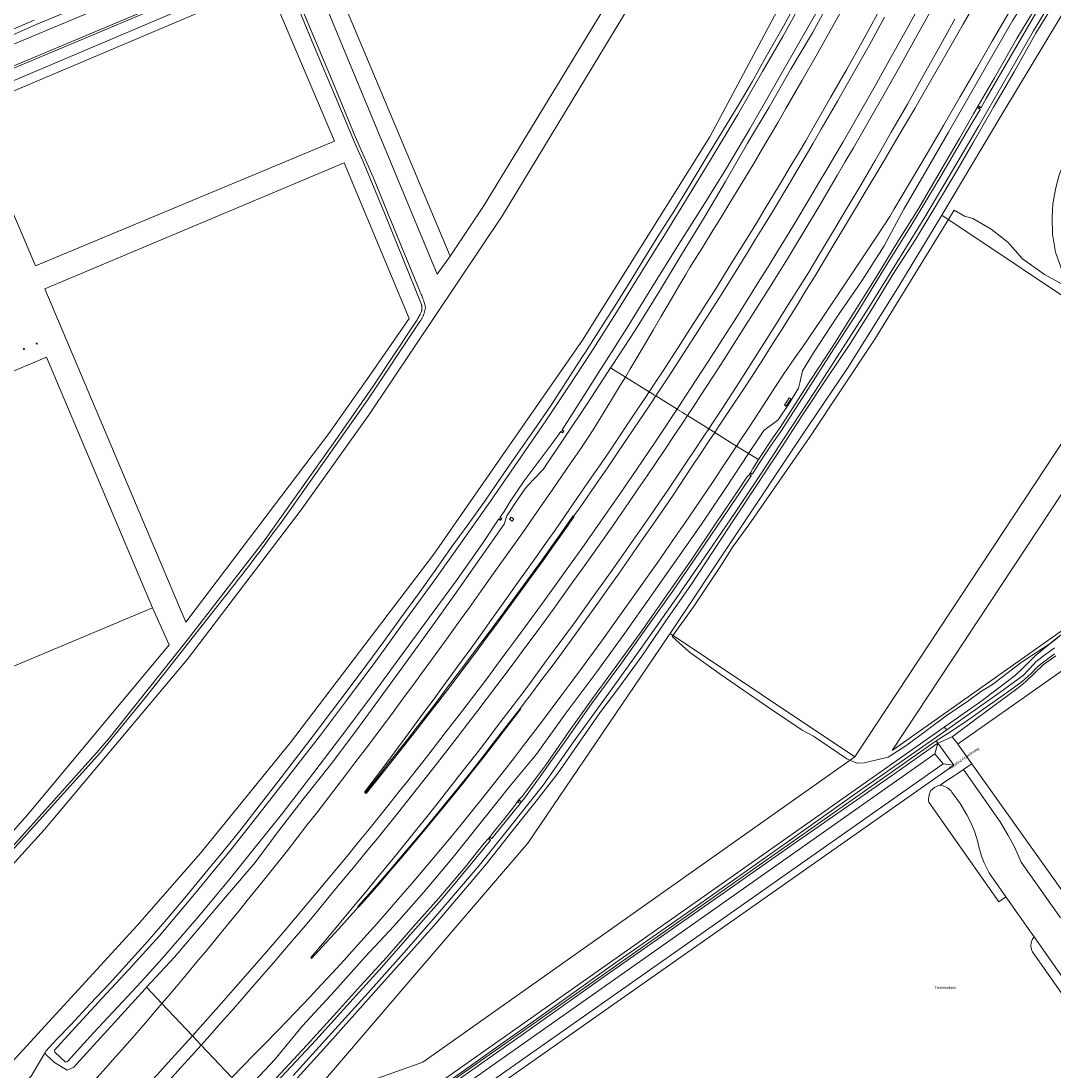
# Model space of a CAD drawing. Header units: metres. Extents: x 138165 to 154469, y 480134 to 494189.
# Tile 859 of 1056: x 147632 to 148110, y 486399 to 486886. Entities that reach past the tile are written whole.
import ezdxf

# ---------------------------------------------------------------- set-up
doc = ezdxf.new("R2010")
doc.units = ezdxf.units.M
doc.header["$LTSCALE"] = 0.001
doc.header["$MEASUREMENT"] = 0
for name, color, linetype, lineweight in [('TOP-L-terrein schutting raster hek leuning', 7, 'Continuous', 0), ('TOP-L-topo objecten punt', 7, 'Continuous', 0), ('TOP-L-topo objecten vlak', 7, 'Continuous', 0), ('TOP-T-topo huisnummering naamgeving', 7, 'Continuous', 0)]:
    doc.layers.add(name, color=color, linetype=linetype, lineweight=lineweight)
doc.styles.add('Style-INTL_ISO', font='INTL_ISO.shx')

# ---------------------------------------------------------------- blocks, each defined once
blk = doc.blocks.new('24')
at = {"layer": 'TOP-L-topo objecten punt', "color": 7, "linetype": 'Continuous', "lineweight": 0}
for radius in [0.025, 0.0182, 0.0115, 0.005]:
    blk.add_circle((0, 0), radius, dxfattribs=at)

msp = doc.modelspace()

# ---------------------------------------------------------------- linework, layer by layer
at = {"layer": 'TOP-L-terrein schutting raster hek leuning', "flags": 128}
for points in [[(148114.03, 486763.71), (148105.86, 486768.26), (148095.67, 486775.46), (148088.82, 486783.19), (148081.2, 486789.18), (148072.61, 486794.22), (148068.84, 486795.28), (148064.06, 486798.11), (148027.26, 486738.28), (147997.06, 486692.68), (147968.88, 486652.22), (147961.34, 486641.82), (147956.28, 486633.75), (147943.32, 486614.26), (147933.41, 486600.52), (147941.35, 486593.21), (147956.03, 486582.76), (147978.5, 486567.29), (147993.54, 486557.11)], [(147993.54, 486557.11), (147998.82, 486554.34), (148014.23, 486543.82), (148018.89, 486541.83), (148022.3, 486541.87), (148033.41, 486544.5), (148042.08, 486550.12), (148060.38, 486563.77), (148070.83, 486570.83), (148076.21, 486574.86), (148081.74, 486578.19), (148094.99, 486588.44), (148109.43, 486597.9), (148113.76, 486601.41), (148118.97, 486604.89), (148148.59, 486625.95), (148158.42, 486632.15), (148170.08, 486640.23), (148183.72, 486650.08), (148192.82, 486656.73), (148201.86, 486663.84), (148214.86, 486673.26), (148229.05, 486682.79), (148233.15, 486686.54)]]:
    msp.add_lwpolyline(points, dxfattribs=at)
at = {"layer": 'TOP-L-topo objecten vlak', "flags": 128}
for points in [[(148073.52, 487051.03), (148071.4, 487038.98), (148069.04, 487028.77), (148066.01, 487017.55), (148060.36, 487000.88), (148053.89, 486987.1), (148047.33, 486973.42), (148041, 486961.11), (148035.06, 486949.47), (148034.4, 486948.18), (148026.17, 486932.06), (148017.15, 486914.22), (148007.49, 486897.03), (147998.32, 486880.21), (147988.33, 486863.4), (147978.27, 486845.71), (147968.32, 486829.02), (147958.16, 486811.4), (147948.37, 486794.8), (147938.01, 486777.99), (147927.47, 486760.51), (147916.39, 486742.52), (147905.6, 486726.12), (147904.85, 486724.97)], [(147708.8, 486590.01), (147761.56, 486659.14), (147792.67, 486702.87), (147854.78, 486795.53), (147912.74, 486891.16), (147965.46, 486995.92), (148046.14, 487029.86), (148039.91, 487012.31), (148035.67, 487000), (148035.49, 486999.52), (148025.1, 486975.43), (148000, 486924.11), (147950.85, 486832.09), (147891.87, 486737.82), (147823, 486638.61), (147756.64, 486551.28), (147714.83, 486500), (147685.57, 486466.56), (147610.34, 486384.72)], [(147772.74, 486914.44), (147953.77, 486990.26), (147903.92, 486894.86), (147846.35, 486800.33), (147830.47, 486776.68)], [(147968.79, 486685.26), (147975.88, 486695.93), (147982.47, 486700.93), (147987.21, 486707.96), (147991.93, 486715.55), (147992.48, 486718), (147993.7, 486723.59), (147998.8, 486731.99), (148009.67, 486748.51), (148021.29, 486765.25), (148031.59, 486781.53), (148040.76, 486798.51), (148051.04, 486816.27), (148061.36, 486834.13), (148070.29, 486849.85), (148080.21, 486867.15), (148091.28, 486886.09), (148103.63, 486905.19), (148105.52, 486908.19), (148113.84, 486921.45), (148125.64, 486938.88), (148135.95, 486955.12), (148147.52, 486972.14), (148158.25, 486986.95)], [(147882.38, 486696.25), (147888.11, 486705.24), (147900.25, 486724.21), (147901.9, 486726.82), (147912.39, 486743.32), (147924.02, 486762.15), (147936.5, 486782.34), (147948.54, 486801.32), (147958.15, 486816.76), (147969.37, 486835.77), (147980.89, 486855.97), (147990.27, 486872.24), (147999.25, 486888.15), (148010.58, 486908.78), (148021.44, 486929.06), (148031.89, 486949.16), (148032.72, 486950.84), (148033.35, 486952.09), (148036.3, 486957.12)], [(147743.54, 486913.43), (147740.27, 486921.93), (147599.38, 486862.91), (147603.23, 486854.4), (147743.54, 486913.43)], [(147830.47, 486776.68), (147824.48, 486768.43), (147765.35, 486911.13), (147772.74, 486914.44)], [(147830.47, 486776.68), (147772.74, 486914.44)], [(147588.2, 486841.19), (147747.21, 486908.59), (147748.85, 486910), (147747.67, 486913.35), (147745.61, 486913.27), (147585.96, 486846.03)], [(147605.75, 486869.44), (147638.69, 486884.04), (147689.96, 486905.44)], [(148058.36, 486795.79), (148086.5, 486843.17), (148125.44, 486907.8), (148147.18, 486871.16), (148166.57, 486853.48), (148160.3, 486852.83), (148151.54, 486850.92), (148143.33, 486847.94), (148136.5, 486844.04), (148130.28, 486839.73), (148123.54, 486832.88), (148120.16, 486828.61), (148114.48, 486819), (148112.54, 486814.02), (148110.99, 486807.56), (148109.75, 486801.04), (148109.37, 486794.73), (148109.61, 486786.94), (148110.96, 486778.64), (148114.19, 486769.46), (148117.73, 486762.48), (148123.31, 486754.92), (148127.98, 486749.97), (148132.22, 486746.35)], [(147776.98, 486830.03), (147745.88, 486903.18), (147607.51, 486844.6), (147638.45, 486772.17), (147776.98, 486830.03)], [(147627.52, 486501.16), (147668.62, 486546.76), (147690.44, 486573.62), (147725.82, 486618.48), (147727.46, 486620.56), (147729.1, 486622.64), (147730.73, 486624.73), (147732.35, 486626.82), (147733.97, 486628.92), (147735.58, 486631.02), (147737.19, 486633.12), (147738.79, 486635.23), (147740.39, 486637.34), (147741.98, 486639.46), (147743.56, 486641.59), (147745.14, 486643.71), (147746.71, 486645.84), (147748.28, 486647.98), (147749.84, 486650.12), (147751.4, 486652.26), (147752.95, 486654.41), (147754.49, 486656.56), (147756.03, 486658.72), (147792.53, 486710.38), (147816.41, 486746.38), (147816.6, 486746.62), (147816.78, 486746.87), (147816.95, 486747.12), (147817.12, 486747.38), (147817.29, 486747.64), (147817.45, 486747.91), (147817.6, 486748.18), (147817.74, 486748.45), (147817.88, 486748.72), (147818.01, 486749), (147818.13, 486749.28), (147818.24, 486749.57), (147818.35, 486749.86), (147818.45, 486750.15), (147818.55, 486750.44), (147818.64, 486750.74), (147818.72, 486751.03), (147818.79, 486751.33), (147818.86, 486751.64), (147818.92, 486751.94), (147818.96, 486752.24), (147819.01, 486752.55), (147819.05, 486752.85), (147819.07, 486753.16), (147818.93, 486753.7), (147818.78, 486754.23), (147818.63, 486754.76), (147818.46, 486755.3), (147818.3, 486755.83), (147818.12, 486756.35), (147817.94, 486756.88), (147817.75, 486757.4), (147817.55, 486757.92), (147817.35, 486758.44), (147817.14, 486758.95), (147816.93, 486759.47), (147816.71, 486759.98), (147816.48, 486760.48), (147803.35, 486792.47), (147794.82, 486813.33), (147786.52, 486832.22), (147775.83, 486858.14), (147757.27, 486902.36)], [(148076.57, 486845.6), (148078.89, 486849.75), (148091.04, 486870.8), (148102.3, 486890.09), (148110.96, 486903.97)], [(147995.22, 486897.66), (147984.59, 486878.51), (147975.19, 486862.23), (147963.75, 486842.34), (147950.98, 486821), (147941.3, 486805.15), (147930.3, 486787.18), (147919.02, 486769.18), (147907.78, 486750.95), (147896.74, 486733.63), (147895.05, 486731.06), (147885.6, 486716.66), (147874.85, 486700.42), (147861.87, 486681.51), (147849.23, 486663.24), (147835.5, 486643.78), (147823.4, 486626.78), (147810.48, 486608.89), (147796.05, 486589.03), (147783.04, 486571.47), (147770.45, 486554.77), (147755.78, 486535.85), (147741.02, 486516.87), (147728.33, 486500.91), (147712.13, 486481.04), (147695.72, 486461.67), (147681.82, 486446.38), (147669.14, 486432.67), (147655.1, 486417.4), (147647.31, 486408.82), (147647.41, 486407.81), (147652.29, 486403.22), (147653.22, 486403.57), (147665.27, 486416.74), (147681.13, 486433.59), (147687.38, 486440.5), (147697.26, 486451.42), (147713.13, 486469.74), (147728, 486487.53), (147739.1, 486501.5), (147752.96, 486518.72), (147766.92, 486536.78), (147780.65, 486554.85), (147793.81, 486572.38), (147807.24, 486590.74), (147820.43, 486608.75), (147833.8, 486626.83), (147845.54, 486643.63), (147853.05, 486654.93)], [(147757.81, 486397.04), (147774.33, 486415.27), (147792.33, 486435.21), (147810.34, 486455.22), (147825.79, 486473.05), (147843.9, 486494.35), (147860.1, 486514.46), (147873.65, 486531.65), (147888.43, 486552.77), (147904.01, 486574.25), (147919.36, 486595.5), (147935.58, 486618.52), (147949.87, 486639.42), (147962.5, 486657.99), (147974.9, 486676.45), (147977.22, 486680.03), (147984.89, 486691.89), (147999.48, 486713.94), (148012.67, 486734.41), (148024.45, 486752.96), (148037.46, 486773.75), (148050.43, 486794.75), (148064.21, 486817.95), (148075.52, 486837.1), (148087.39, 486857.76), (148100.82, 486881.18), (148111.76, 486899.31)], [(147911.69, 486720.71), (147913.83, 486724.28), (147917.01, 486729.64), (147924.58, 486742.45), (147928.15, 486748.55), (147932.03, 486755.17), (147936.54, 486762.89), (147939.69, 486768.27), (147941.57, 486771.46), (147948.14, 486782), (147952.24, 486788.6), (147955.92, 486794.54), (147960.17, 486801.46), (147963.57, 486807.02), (147971.19, 486819.73), (147975.25, 486826.6), (147978.59, 486832.27), (147982.43, 486838.8), (147986.11, 486845.13), (147993.46, 486857.91), (148000.75, 486870.71), (148008.01, 486883.58), (148015.14, 486896.49)], [(148049.18, 486894.87), (148041.98, 486881.79), (148034.74, 486868.72), (148027.39, 486855.64), (148020.04, 486842.68), (148012.58, 486829.74), (148008.76, 486823.23), (148005, 486816.84), (148001.52, 486810.99), (147997.34, 486803.98), (147989.67, 486791.18), (147985.86, 486784.9), (147981.9, 486778.41), (147978.3, 486772.57), (147974.02, 486765.7), (147966.16, 486753.03), (147962.85, 486747.83), (147958.12, 486740.41), (147954.3, 486734.44), (147950.09, 486727.9), (147941.92, 486715.35), (147937.92, 486709.26), (147935.66, 486705.82)], [(147953.12, 486694.99), (147954.75, 486697.42), (147959.08, 486703.93), (147967.49, 486716.65), (147971.77, 486723.25), (147975.65, 486729.32), (147980.05, 486736.24), (147983.7, 486742.04), (147991.69, 486754.82), (147994.89, 486759.99), (147999.63, 486767.66), (148004.02, 486774.89), (148007.41, 486780.54), (148015.14, 486793.42), (148019.31, 486800.39), (148022.84, 486806.32), (148030.51, 486819.25), (148038.13, 486832.2), (148045.74, 486845.17), (148053.29, 486858.17), (148060.81, 486871.19), (148068.27, 486884.19), (148075.64, 486897.27)], [(148103.59, 486894.92), (148093, 486877.64), (148082.66, 486859.32), (148072.92, 486842.62), (148066.42, 486831.27), (148057.1, 486815.18), (148047.67, 486798.97), (148037.98, 486783.47), (148027.83, 486766.93), (148017.69, 486750.83), (148007.8, 486735.01), (147997.54, 486719.3), (147990.72, 486708.56), (147983.14, 486696.8), (147980.29, 486692.98), (147973.36, 486682.43)], [(147990.64, 486893.67), (147984.16, 486881.94), (147976.89, 486869.27), (147970.39, 486857.58), (147963.95, 486846.54), (147956.65, 486834.72), (147949.05, 486822.01), (147940.64, 486808.07), (147934.1, 486797.47), (147927.15, 486786.58), (147920.19, 486775.35), (147912.94, 486763.45), (147906.44, 486753.1), (147898.86, 486740.99), (147893.17, 486732.23), (147891.88, 486730.24), (147884.58, 486719), (147877.27, 486707.69), (147869.46, 486696.29), (147861.96, 486685.36), (147853.91, 486673.79), (147846.88, 486663.69), (147838.77, 486652.28), (147830.97, 486641.69), (147823.9, 486631.46), (147815.94, 486620.3), (147807.7, 486609.13), (147799.77, 486598.15), (147791.93, 486587.45), (147783.77, 486576.49), (147775.57, 486565.77), (147767.54, 486555.05), (147758.93, 486543.79), (147750.77, 486533.18), (147742.07, 486521.99), (147733.64, 486511.23), (147725.21, 486500.75), (147716.89, 486490.71), (147708.33, 486480.32), (147699.22, 486469.46), (147690.42, 486459.31), (147680.25, 486448.03), (147672.7, 486439.65), (147663.78, 486430.28), (147654.74, 486420.54), (147648.37, 486413.93), (147643.24, 486408.35), (147642.97, 486407.63)], [(147759.58, 486395.74), (147771.95, 486409.43), (147786.41, 486425.51), (147798.71, 486439.36), (147811.4, 486453.42), (147823.99, 486467.61), (147835.15, 486480.79), (147847.22, 486494.91), (147859.2, 486510.22), (147870.34, 486524.14), (147880.61, 486537.35), (147889.35, 486550), (147899.83, 486565.17), (147908.47, 486576.49), (147919.34, 486591.43), (147930.47, 486607.79), (147941.99, 486624.23), (147952.02, 486639.53), (147962.13, 486654.82), (147973.04, 486671.32), (147978.31, 486679.35), (147982.93, 486686.4), (147993.93, 486703.31), (148004.91, 486719.89), (148015.99, 486736.43), (148026.16, 486752.67), (148035.58, 486768.22), (148046.12, 486784.49), (148055.79, 486800.57), (148064.29, 486814.71), (148072.6, 486829.14), (148082.27, 486845.77), (148091.82, 486862.15), (148101.93, 486880.01), (148109.96, 486893.06)], [(147940.45, 486702.85), (147943.37, 486707.27), (147946.68, 486712.28), (147954.86, 486724.84), (147959.21, 486731.6), (147962.94, 486737.44), (147967.43, 486744.52), (147970.94, 486750.09), (147978.91, 486762.8), (147982.98, 486769.36), (147986.77, 486775.55), (147990.51, 486781.68), (147994.51, 486788.34), (148002.18, 486801.18), (148006.73, 486808.83), (148009.83, 486814.06), (148013.45, 486820.22), (148017.4, 486826.99), (148024.85, 486839.95), (148032.29, 486852.95), (148039.65, 486866), (148046.94, 486879.08), (148054.21, 486892.19)], [(148102.3, 486890.09), (148091.04, 486870.8), (148078.89, 486849.75), (148076.57, 486845.6), (148076.52, 486845.52), (148075.75, 486845.97), (148075.34, 486845.28), (148076.12, 486844.83), (148076.07, 486844.74), (148070.05, 486834.64), (148056.72, 486811.88), (148044.09, 486790.89), (148031.3, 486770.37), (148019.07, 486750.53), (148006.86, 486731.61), (147996.24, 486714.91), (147983.96, 486695.98), (147979.24, 486689.13), (147974.36, 486681.8), (147970.57, 486675.8), (147970.5, 486675.7), (147969.77, 486676.2), (147969.32, 486675.54), (147970.03, 486675.05), (147969.96, 486674.95)], [(147637.85, 486886.06), (147584.02, 486863.15), (147579.79, 486861.36)], [(147761.43, 486888.95), (147768, 486872.83), (147777.48, 486850.6), (147786.51, 486828.72), (147790.04, 486820.88), (147800.2, 486796.27), (147817.2, 486754.31), (147817.25, 486754.11), (147817.3, 486753.91), (147817.35, 486753.71), (147817.39, 486753.5), (147817.42, 486753.3), (147817.44, 486753.09), (147817.45, 486752.88), (147817.46, 486752.68), (147817.46, 486752.47), (147817.46, 486752.26), (147817.44, 486752.06), (147817.42, 486751.85), (147817.39, 486751.64), (147817.36, 486751.44), (147817.32, 486751.23), (147817.08, 486750.73), (147816.83, 486750.23), (147816.58, 486749.73), (147816.33, 486749.24), (147816.07, 486748.75), (147815.8, 486748.26), (147815.52, 486747.78), (147815.24, 486747.29), (147814.96, 486746.82), (147814.67, 486746.34), (147814.37, 486745.87), (147814.06, 486745.41), (147794.59, 486716), (147777.23, 486691.1), (147744.77, 486645.46), (147708.63, 486598.79), (147672.51, 486553.37), (147666.75, 486546.61), (147613.42, 486487.31)], [(148028.51, 486888.99), (148021.38, 486876.08), (148014.12, 486863.14), (148006.74, 486850.19), (147999.37, 486837.34), (147995.23, 486830.23), (147991.87, 486824.52), (147987.76, 486817.59), (147984.28, 486811.76), (147976.68, 486799.08), (147972.84, 486792.8), (147968.86, 486786.33), (147964.76, 486779.67), (147961.1, 486773.78), (147953.24, 486761.14), (147949.27, 486754.88), (147945.29, 486748.6), (147941.61, 486742.86), (147937.25, 486736.11), (147929.17, 486723.65), (147925.03, 486717.36), (147922.72, 486713.86)], [(147925.81, 486711.94), (147928.65, 486716.24), (147932.23, 486721.74), (147940.36, 486734.26), (147944.04, 486739.93), (147948.41, 486746.74), (147952.22, 486752.73), (147956.35, 486759.25), (147964.21, 486771.91), (147968.3, 486778.5), (147972.02, 486784.54), (147975.89, 486790.86), (147979.8, 486797.27), (147987.44, 486809.99), (147991.21, 486816.29), (147995.04, 486822.78), (147998.78, 486829.15), (148002.48, 486835.6), (148009.91, 486848.53), (148017.24, 486861.38), (148024.58, 486874.4), (148031.81, 486887.43)], [(148064.36, 486886.58), (148057.08, 486873.42), (148049.74, 486860.3), (148042.35, 486847.2), (148034.9, 486834.13), (148027.41, 486821.1), (148019.82, 486808.13), (148016.29, 486802.16), (148012.15, 486795.19), (148008.13, 486788.4), (148004.47, 486782.27), (148000.92, 486776.35), (147996.64, 486769.37), (147992.66, 486762.94), (147988.71, 486756.59), (147980.71, 486743.85), (147977.26, 486738.38), (147972.67, 486731.15), (147968.9, 486725.23), (147964.56, 486718.46), (147956.33, 486705.81), (147952.71, 486700.32), (147950.33, 486696.72)], [(148089.09, 486888.97), (148081.65, 486876.37), (148074.22, 486863.45), (148066.67, 486850.39), (148059.11, 486837.35), (148051.5, 486824.34), (148043.86, 486811.34), (148036.12, 486798.38), (148034.15, 486795.13), (148031.92, 486791.58), (148027.45, 486784.75), (148019.11, 486772.17), (148015.38, 486766.62), (148010.77, 486759.74), (148006.64, 486753.59), (148002.28, 486747.14), (147993.7, 486734.53), (147990.24, 486729.56), (147985.14, 486722.18), (147981.32, 486716.36), (147977.32, 486710.24), (147969.03, 486697.55), (147965.17, 486691.72), (147963.2, 486688.73)], [(147970.57, 486675.8), (147974.36, 486681.8), (147979.24, 486689.13), (147983.96, 486695.98), (147996.24, 486714.91), (148006.86, 486731.61), (148019.07, 486750.53), (148031.3, 486770.37), (148044.09, 486790.89), (148056.72, 486811.88), (148070.05, 486834.64), (148076.07, 486844.74)], [(148076.57, 486845.6), (148075.71, 486846.11), (148075.2, 486845.25), (148076.07, 486844.74)], [(148076.07, 486844.74), (148076.12, 486844.83), (148075.34, 486845.28), (148075.75, 486845.97), (148076.52, 486845.52), (148076.57, 486845.6)], [(147708.13, 486607.11), (147642.82, 486761.55), (147781.47, 486819.91), (147811.61, 486747.82), (147793.51, 486721.7), (147774.34, 486694.52), (147708.13, 486607.11)], [(147932.43, 486601.92), (147992.99, 486692.82), (148014.67, 486724.89), (148037.89, 486761.99), (148058.36, 486795.79)], [(148058.36, 486795.79), (148132.22, 486746.35)], [(148132.22, 486746.35), (148132.4, 486746.19), (148145.21, 486737.65), (148017.93, 486544.68)], [(148035.25, 486547.59), (148158.8, 486734.66), (148162.87, 486734.09), (148166.58, 486733.82), (148171.22, 486733.91), (148176.01, 486734.2), (148180.79, 486735.21), (148186.09, 486736.57), (148190.83, 486738.23), (148197.51, 486741.17), (148203.48, 486744.72), (148233.41, 486687.6), (148035.25, 486547.59)], [(147692.56, 486613.69), (147643.49, 486729.97), (147602.3, 486712.69), (147555.89, 486556.36)], [(147904.85, 486724.97), (147894.36, 486708.82), (147883.66, 486692.89), (147873.68, 486677.9), (147868.86, 486672.89), (147865.45, 486669.26), (147861.31, 486663.24), (147856.81, 486656.37), (147855.51, 486652.46), (147844.25, 486636.48), (147832.77, 486619.96), (147821.09, 486603.74), (147809.4, 486587.49), (147797.27, 486570.97), (147786.8, 486556.67), (147775.12, 486540.97), (147762.99, 486525.81), (147751.34, 486510.72), (147740.15, 486495.77), (147727.36, 486480.81), (147714.99, 486466.21), (147702.89, 486451.79), (147689.86, 486437.89)], [(147911.69, 486720.71), (147904.85, 486724.97)], [(147696.98, 486430.36), (147699.26, 486433.04), (147703.72, 486438.32), (147708.42, 486443.89), (147713.23, 486449.64), (147717.95, 486455.3), (147727.27, 486466.73), (147731.94, 486472.46), (147736.55, 486478.12), (147742, 486484.89), (147745.92, 486489.75), (147755.11, 486501.33), (147759.66, 486507.15), (147764.2, 486512.97), (147768.71, 486518.78), (147773.27, 486524.67), (147782.19, 486536.35), (147786.89, 486542.55), (147791.16, 486548.18), (147800.09, 486560.04), (147804.52, 486566.03), (147808.94, 486572), (147813.19, 486577.75), (147817.73, 486583.96), (147826.45, 486595.93), (147831.02, 486602.23), (147835.19, 486608.01), (147839.48, 486613.96), (147843.86, 486620.07), (147852.52, 486632.24), (147861.12, 486644.38), (147865.59, 486650.75), (147869.65, 486656.54), (147878.11, 486668.73), (147886.49, 486680.88), (147890.44, 486686.73), (147894.47, 486692.75), (147896.75, 486696.32), (147901.87, 486704.58), (147905.3, 486710.19), (147909.49, 486717.05), (147911.69, 486720.71)], [(147922.72, 486713.86), (147911.69, 486720.71)], [(147922.72, 486713.86), (147920.99, 486711.26), (147917.09, 486705.39), (147912.74, 486698.89), (147904.45, 486686.59), (147900.44, 486680.72), (147896.01, 486674.24), (147887.58, 486662.02), (147879.14, 486649.8), (147875.21, 486644.2), (147870.53, 486637.6), (147861.9, 486625.43), (147853.23, 486613.27), (147849.67, 486608.31), (147844.56, 486601.15), (147840.2, 486595.1), (147835.82, 486589.07), (147827.05, 486577.02), (147823.05, 486571.56), (147818.24, 486565.03), (147814.03, 486559.32), (147809.4, 486553.05), (147800.55, 486541.14), (147796.29, 486535.48), (147790.9, 486528.32), (147791.17, 486528.06)], [(147887.8, 486656.21), (147888.36, 486657.03), (147890.54, 486660.14), (147899.06, 486672.4), (147903.35, 486678.67), (147907.45, 486684.66), (147915.8, 486696.98), (147920.07, 486703.3), (147924.11, 486709.35), (147925.81, 486711.94)], [(147925.81, 486711.94), (147925.11, 486712.38), (147924.71, 486712.62), (147924.27, 486712.9), (147923.43, 486713.42), (147922.72, 486713.86)], [(147925.81, 486711.94), (147935.66, 486705.82)], [(147988.33, 486710.52), (147986.25, 486707.22), (147985.45, 486707.71), (147987.58, 486711), (147988.33, 486710.52)], [(147935.66, 486705.82), (147933.73, 486702.89), (147929.81, 486697.02), (147925.44, 486690.46), (147917.07, 486678.09), (147912.96, 486672.11), (147908.61, 486665.77), (147900.07, 486653.49), (147891.47, 486641.27), (147887.04, 486635.02), (147882.79, 486629.08), (147874.1, 486616.96), (147865.29, 486604.89), (147861.03, 486599.13), (147856.4, 486592.88), (147852.03, 486587.04), (147847.45, 486580.92), (147838.38, 486569.02), (147834.34, 486563.76), (147829.27, 486557.17), (147824.69, 486551.23), (147820.17, 486545.37), (147810.95, 486533.63), (147806.83, 486528.47), (147801.59, 486521.92), (147792.2, 486510.3), (147787.65, 486504.72), (147782.75, 486498.71), (147778.04, 486493.01), (147773.24, 486487.2), (147763.74, 486475.82), (147758.91, 486470.13), (147754.05, 486464.4), (147749.3, 486458.87), (147744.3, 486453.07), (147734.46, 486441.76), (147730.07, 486436.76), (147724.58, 486430.52), (147719.55, 486424.85), (147714.7, 486419.39), (147711.12, 486415.43)], [(147940.45, 486702.85), (147939.61, 486703.37), (147938.42, 486704.12), (147937.99, 486704.38), (147935.9, 486705.68), (147935.66, 486705.82)], [(147715.16, 486411.16), (147719.14, 486415.58), (147724.3, 486421.39), (147729.01, 486426.7), (147734.17, 486432.61), (147738.87, 486437.98), (147748.71, 486449.31), (147753.85, 486455.29), (147758.44, 486460.67), (147763.33, 486466.43), (147768.13, 486472.14), (147777.64, 486483.62), (147782.69, 486489.72), (147787.16, 486495.17), (147792.44, 486501.62), (147796.65, 486506.77), (147806.08, 486518.43), (147810.75, 486524.27), (147815.41, 486530.14), (147824.68, 486541.91), (147829, 486547.49), (147833.84, 486553.73), (147838.78, 486560.16), (147842.95, 486565.61), (147851.98, 486577.54), (147856.45, 486583.49), (147860.94, 486589.53), (147865.6, 486595.82), (147869.85, 486601.57), (147878.67, 486613.66), (147887.44, 486625.81), (147891.99, 486632.15), (147896.16, 486638.01), (147904.76, 486650.26), (147913.29, 486662.56), (147917.55, 486668.78), (147921.75, 486674.92), (147930.1, 486687.32), (147933.98, 486693.11), (147938.41, 486699.77), (147940.45, 486702.85)], [(147950.33, 486696.72), (147940.45, 486702.85)], [(147950.33, 486696.72), (147948.06, 486693.31), (147943.55, 486686.52), (147939.75, 486680.81), (147931.31, 486668.35), (147927.16, 486662.28), (147922.82, 486655.94), (147914.24, 486643.57), (147905.62, 486631.28), (147901.24, 486625.15), (147896.82, 486618.97), (147888.07, 486606.84), (147879.16, 486594.69), (147875.06, 486589.14), (147870.23, 486582.59), (147865.21, 486575.81), (147861.27, 486570.55), (147852.05, 486558.44), (147848.1, 486553.26), (147843.01, 486546.63), (147838.33, 486540.59), (147833.78, 486534.75), (147824.48, 486522.92), (147819.88, 486517.12), (147815.12, 486511.17), (147805.68, 486499.46), (147801.42, 486494.24), (147796.16, 486487.8), (147791.67, 486482.36), (147786.59, 486476.21), (147776.9, 486464.67), (147772.25, 486459.15), (147765.93, 486451.66), (147766.34, 486451.28), (147772.99, 486458.49), (147778.96, 486465.04), (147787.93, 486475.09)], [(147853.65, 486655.73), (147855.53, 486658.39), (147858.4, 486663.1), (147864.87, 486672.61), (147878.28, 486690.47), (147881.8, 486695.43)], [(147882.38, 486696.25), (147882.32, 486696.17), (147883.06, 486695.65), (147882.59, 486694.99), (147881.86, 486695.52), (147881.8, 486695.43)], [(147881.8, 486695.43), (147882.48, 486694.95), (147882.62, 486694.85), (147883.2, 486695.67), (147883.06, 486695.77), (147882.38, 486696.25)], [(147953.12, 486694.99), (147950.33, 486696.72)], [(147863.05, 486567.19), (147863.93, 486568.34), (147868.3, 486574.14), (147873.06, 486580.51), (147877.72, 486586.78), (147882.04, 486592.63), (147890.89, 486604.81), (147899.7, 486617.03), (147904.08, 486623.19), (147908.46, 486629.33), (147917.05, 486641.65), (147925.64, 486654.03), (147929.86, 486660.15), (147934.14, 486666.43), (147942.39, 486678.87), (147946.88, 486685.62), (147950.7, 486691.38), (147953.12, 486694.99)], [(147953.12, 486694.99), (147963.2, 486688.73)], [(147963.2, 486688.73), (147960.67, 486684.91), (147956.37, 486678.44), (147952.3, 486672.32), (147943.87, 486659.79), (147939.57, 486653.52), (147935.3, 486647.3), (147926.67, 486634.86), (147917.97, 486622.5), (147913.8, 486616.64), (147909.17, 486610.16), (147900.35, 486597.88), (147891.4, 486585.66), (147887.35, 486580.21), (147882.31, 486573.45), (147873.24, 486561.32), (147864.11, 486549.32), (147860.31, 486544.41), (147854.73, 486537.24), (147850.02, 486531.27), (147845.34, 486525.35), (147835.78, 486513.48), (147831.79, 486508.61), (147826.11, 486501.74), (147816.33, 486490.16), (147812.79, 486485.99), (147806.36, 486478.57), (147801.56, 486473.1), (147796.37, 486467.18), (147786.26, 486455.84), (147781.42, 486450.51), (147776, 486444.59), (147770.64, 486438.87), (147765.61, 486433.5), (147755.21, 486422.57), (147750.71, 486417.92), (147744.71, 486411.72), (147739.81, 486406.71), (147729.43, 486396.09)], [(147963.2, 486688.73), (147968.79, 486685.26)], [(147735.49, 486389.7), (147749.27, 486404.37), (147762.07, 486420.11), (147776.99, 486436.13), (147791.22, 486451.95), (147804.45, 486466.28), (147818.12, 486481.88), (147831.24, 486497.5), (147845.54, 486515.24), (147858.16, 486531.12), (147870.57, 486545.94), (147884.15, 486564.89), (147898.55, 486584.15), (147911.38, 486602.06), (147923.64, 486619.29), (147934.92, 486635.45), (147946.9, 486652.48), (147958.38, 486669.56), (147968.79, 486685.26)], [(147968.79, 486685.26), (147973.36, 486682.43)], [(147973.36, 486682.43), (147970.69, 486678.37), (147969.74, 486676.34)], [(147969.74, 486676.34), (147969.16, 486675.51)], [(147969.16, 486675.51), (147969.96, 486674.95), (147970.03, 486675.05), (147969.32, 486675.54), (147969.77, 486676.2), (147970.5, 486675.7), (147970.57, 486675.8)], [(147970.57, 486675.8), (147969.74, 486676.34)], [(147848.28, 486506.79), (147848.94, 486507.54), (147850.03, 486509.03), (147856, 486516.42), (147860.44, 486522.14), (147861.71, 486523.95), (147862.32, 486524.75), (147863.89, 486526.35), (147875.01, 486541.17), (147885.71, 486556.58), (147896.4, 486571.72), (147908.25, 486587.73), (147919.38, 486603.15), (147930.25, 486618.82), (147942.16, 486635.8), (147953.53, 486652.64), (147964.04, 486668.45), (147968.02, 486674.34), (147969.16, 486675.51)], [(147969.96, 486674.95), (147959.43, 486659.34), (147946.03, 486639.62), (147933.54, 486621.28), (147921.26, 486604.07), (147909.97, 486588.17), (147896.04, 486569.25), (147883.37, 486551.15), (147869.99, 486532.42), (147864.98, 486525.62), (147863.52, 486523.81), (147862.89, 486523.02), (147853.86, 486511.79), (147849.8, 486506.82), (147849.63, 486506.81)], [(147969.96, 486674.95), (147969.16, 486675.51), (147968.02, 486674.34), (147964.04, 486668.45), (147953.53, 486652.64), (147942.16, 486635.8), (147930.25, 486618.82), (147919.38, 486603.15), (147908.25, 486587.73), (147896.4, 486571.72), (147885.71, 486556.58), (147875.01, 486541.17), (147863.89, 486526.35), (147862.32, 486524.75)], [(148321.03, 486519.88), (148314.71, 486532.22), (148290.79, 486578.92), (148241.76, 486674.38), (148163.44, 486619.42), (148095.06, 486571.29), (148066.56, 486551.16), (148065.78, 486550.6)], [(147791.17, 486528.06), (147796.7, 486535), (147801.55, 486541.09), (147810.74, 486552.77), (147815.23, 486558.56), (147819.86, 486564.51), (147824.63, 486570.72), (147828.9, 486576.3), (147837.86, 486588.14), (147842.8, 486594.71), (147846.81, 486600.06), (147851.21, 486605.96), (147855.69, 486612.01), (147864.42, 486623.96), (147873.1, 486636.02), (147877.96, 486642.84), (147881.75, 486648.2), (147887.13, 486655.81), (147887.49, 486656.32), (147887.8, 486656.21)], [(147791.17, 486528.06), (147791.59, 486527.66), (147797.19, 486534.69), (147802, 486540.73), (147811.19, 486552.42), (147815.71, 486558.22), (147820.33, 486564.16), (147825.22, 486570.5), (147829.39, 486575.95), (147838.34, 486587.79), (147842.2, 486592.95), (147847.25, 486599.69), (147851.99, 486606.09), (147856.09, 486611.65), (147864.86, 486623.66), (147873.6, 486635.76), (147878.45, 486642.54), (147882.23, 486647.87), (147888, 486656.06), (147887.8, 486656.21)], [(147853.05, 486654.93), (147853.72, 486654.43), (147853.85, 486654.33), (147854.45, 486655.12), (147854.32, 486655.23), (147853.65, 486655.73)], [(147853.65, 486655.73), (147853.59, 486655.65), (147854.31, 486655.1), (147853.83, 486654.47), (147853.11, 486655.01), (147853.05, 486654.93)], [(147860.02, 486654.91), (147859.32, 486653.92), (147858.05, 486654.84), (147858.77, 486655.82), (147860.02, 486654.91)], [(147692.56, 486613.69), (147555.89, 486556.36)], [(147565.29, 486441.26), (147600.31, 486478.99), (147634.86, 486518.02), (147700.35, 486596.57), (147692.56, 486613.69)], [(148017.93, 486544.68), (147817.93, 486403.2), (147762.69, 486383.56), (147809.6, 486438.2), (147866.58, 486504.74), (147918.7, 486581.58), (147931.66, 486600.77), (147932.43, 486601.92)], [(147932.43, 486601.92), (148017.93, 486544.68)], [(148113.76, 486601.41), (148109.6, 486598.11), (148101.36, 486591.43), (148096.2, 486586.05), (148092.39, 486582.59), (148078.27, 486571.81), (148075.34, 486569.56), (148071.71, 486567.17), (148059.46, 486558.53)], [(148110.54, 486595.2), (148105.22, 486591.4), (148101.79, 486588.69), (148101.05, 486587.88), (148098.25, 486584.84), (148096.09, 486582.6), (148086.89, 486575.77), (148060.56, 486557.15)], [(147607.91, 486472.86), (147642.61, 486511.06), (147708.8, 486590.01)], [(148055.71, 486552.05), (148061.58, 486555.83), (148069.27, 486560.96), (148080.45, 486568.78), (148089.87, 486575.48), (148095.53, 486579.66), (148099.68, 486583.32), (148102.5, 486586.23), (148104.35, 486587.86), (148110.58, 486592.48)], [(148063.07, 486553.99), (148074.62, 486562.64), (148093.05, 486576.15), (148094.99, 486577.82), (148097.18, 486579.69), (148105.2, 486587.41), (148111.09, 486591.56)], [(147787.93, 486475.09), (147787.82, 486475.27), (147793.06, 486481.28), (147797.49, 486486.37), (147803.26, 486493.02), (147807.43, 486497.83), (147817.07, 486509.34), (147822.07, 486515.36), (147826.69, 486521.01), (147836.2, 486532.75), (147840.73, 486538.42), (147845.57, 486544.59), (147850.52, 486550.97), (147854.83, 486556.53), (147863.05, 486567.19)], [(147863.05, 486567.19), (147863.19, 486567.11), (147863.33, 486567.02), (147855.13, 486556.26), (147851.14, 486551.09), (147845.86, 486544.31), (147840.94, 486538.07), (147836.5, 486532.5), (147826.97, 486520.74), (147822.42, 486515.2), (147817.37, 486509.11), (147807.68, 486497.57), (147803.56, 486492.79), (147797.77, 486486.08), (147793.41, 486481.1), (147788.08, 486475.01), (147787.93, 486475.09)], [(148059.46, 486558.53), (148000, 486516.56), (147666.03, 486281.35), (147662.59, 486279.11), (147661.77, 486278.77), (147660.98, 486278.9), (147660.13, 486279.35), (147658.7, 486280.33), (147657.65, 486280.37), (147657.24, 486280.04), (147656.93, 486279.16)], [(148060.56, 486557.15), (148020.22, 486528.96), (147986.07, 486504.77), (147938.74, 486471.35), (147907.22, 486449.36), (147870.58, 486423.18), (147853.91, 486411.44), (147815.8, 486384.3)], [(148060.56, 486557.15), (148059.46, 486558.53)], [(147657.46, 486278.62), (147660.52, 486275.83), (147662.33, 486275.64), (147663.18, 486275.86), (147683.11, 486289.43), (147712.36, 486309.84), (147750.11, 486335.73), (147788.9, 486362.88), (147819.29, 486384.44), (147863.49, 486415.51), (147901.65, 486442.75), (147948.55, 486475.54), (147989.95, 486504.49), (148035.05, 486535.97), (148056.39, 486551.03)], [(147663.37, 486276.37), (148055.71, 486552.05)], [(148056.39, 486551.03), (148055.1, 486546.05)], [(148056.39, 486551.03), (148055.71, 486552.05)], [(148063.07, 486553.99), (148056.39, 486551.03)], [(148056.39, 486551.03), (148063.9, 486540.78)], [(148065.78, 486550.6), (148065.72, 486550.67), (148063.07, 486553.99)], [(148072.28, 486541.47), (148065.78, 486550.6)], [(147663.88, 486270.53), (148055.1, 486546.05)], [(148055.1, 486546.05), (148058.86, 486541.53)], [(147537.18, 486152.34), (147659.39, 486260.7), (148058.86, 486541.53)], [(148063.9, 486540.78), (147661.38, 486257.79), (147540.73, 486151.2)], [(148058.86, 486541.53), (148063.9, 486540.78)], [(148068.37, 486538.85), (148070.43, 486540.23), (148072.28, 486541.47)], [(148072.28, 486541.47), (148123.07, 486470.1), (148126.55, 486465.22), (148145.02, 486439.26)], [(148068.37, 486538.85), (148065.44, 486536.89), (148064.02, 486535.93), (148060.65, 486533.68), (148057.49, 486531.56)], [(148113.21, 486470.07), (148095.14, 486495.88), (148091.95, 486503.01), (148088.87, 486508.52), (148085.41, 486514.62), (148068.37, 486538.85)], [(148052.24, 486526.11), (148052.39, 486526.89), (148052.61, 486527.66), (148052.91, 486528.4), (148053.28, 486529.11), (148053.76, 486529.63), (148054.29, 486530.1), (148054.87, 486530.51), (148055.48, 486530.87), (148056.13, 486531.16), (148056.8, 486531.39), (148057.49, 486531.56)], [(148057.49, 486531.56), (148058.21, 486531.44), (148058.91, 486531.26), (148059.6, 486531.02), (148060.26, 486530.72), (148060.89, 486530.36), (148061.49, 486529.94), (148062.04, 486529.47), (148062.56, 486528.95), (148063.02, 486528.39), (148066.76, 486523.08), (148069.84, 486517.81), (148071.73, 486514.3), (148073.48, 486510.22), (148074.97, 486505.29), (148075.3, 486503.62), (148075.69, 486501.97), (148076.15, 486500.33), (148076.67, 486498.71), (148077.26, 486497.11), (148077.91, 486495.54), (148078.63, 486494), (148079.4, 486492.49), (148080.24, 486491), (148081.14, 486489.56), (148088.01, 486479.8)], [(148052.24, 486526.11), (148052.16, 486525.31), (148052.16, 486524.51)], [(148052.16, 486524.51), (148052.16, 486525.31), (148052.24, 486526.11)], [(147861.71, 486523.95), (147860.44, 486522.14), (147856, 486516.42), (147850.03, 486509.03), (147848.94, 486507.54)], [(147861.71, 486523.95), (147861.85, 486523.85), (147862.51, 486523.34), (147862.57, 486523.42), (147861.85, 486523.97), (147862.33, 486524.61), (147863.05, 486524.06), (147863.11, 486524.14), (147862.45, 486524.64), (147862.32, 486524.75)], [(147862.32, 486524.75), (147861.71, 486523.95)], [(148088.01, 486479.8), (148084.77, 486477.52), (148052.23, 486523.72), (148052.16, 486524.51)], [(147622.42, 486262.7), (147638.64, 486278.91), (147655.01, 486295.25), (147671.64, 486311.97), (147688.44, 486329.42), (147703.37, 486344.83), (147715.47, 486357.72), (147716.18, 486358.47), (147719.74, 486362.27), (147736.22, 486379.04), (147740.88, 486384), (147752.3, 486396.2), (147768.3, 486413.34), (147782.56, 486429.22), (147797.69, 486445.81), (147812.01, 486462.19), (147826.61, 486478.68), (147842.55, 486497.94), (147849.15, 486506.03), (147849.1, 486506.21), (147849.04, 486506.13), (147848.41, 486506.68), (147848.28, 486506.79)], [(147849.1, 486506.21), (147849.15, 486506.03), (147842.55, 486497.94), (147826.61, 486478.68), (147812.01, 486462.19), (147797.69, 486445.81), (147782.56, 486429.22), (147768.3, 486413.34), (147752.3, 486396.2), (147740.88, 486384), (147736.22, 486379.04), (147719.74, 486362.27), (147716.18, 486358.47), (147715.47, 486357.72), (147703.37, 486344.83), (147688.44, 486329.42), (147671.64, 486311.97), (147655.01, 486295.25), (147638.64, 486278.91), (147622.42, 486262.7)], [(147848.28, 486506.79), (147846.25, 486504.74), (147837.41, 486493.64), (147825.23, 486479.14), (147813.46, 486465.89), (147801.2, 486451.88), (147788.92, 486438.51), (147776.42, 486424.71), (147764.08, 486411.03), (147751.93, 486397.9), (147739.88, 486385.05)], [(147848.94, 486507.54), (147848.28, 486506.79), (147848.41, 486506.68), (147849.04, 486506.13), (147849.1, 486506.21)], [(147849.1, 486506.21), (147848.42, 486506.8), (147848.95, 486507.4), (147849.63, 486506.81)], [(147849.63, 486506.81), (147849.69, 486506.88), (147849.07, 486507.43), (147848.94, 486507.54)], [(148088.01, 486479.8), (148090.31, 486476.53), (148092.78, 486473), (148095.05, 486469.77), (148097.49, 486466.3), (148101.03, 486461.25)], [(148136.07, 486403.31), (148100.65, 486453.85), (148100.29, 486454.41), (148100.01, 486455.01), (148099.79, 486455.64), (148099.64, 486456.29), (148099.56, 486456.95), (148099.56, 486457.61), (148099.63, 486458.27), (148099.78, 486458.92), (148099.99, 486459.55), (148100.27, 486460.15), (148100.62, 486460.72), (148101.03, 486461.25)], [(148101.03, 486461.25), (148135.81, 486411.68)], [(147689.86, 486437.89), (147689.17, 486437.15), (147674.99, 486421.66), (147662.07, 486407.3), (147656.15, 486400.82), (147653.03, 486399.46), (147647.3, 486403.06), (147643.29, 486406.79), (147642.97, 486407.63)], [(147689.86, 486437.89), (147696.98, 486430.36)], [(147629.76, 486356.21), (147639.78, 486366.67), (147649.93, 486377.47), (147655.08, 486383.05), (147659.98, 486388.35), (147669.82, 486399.21), (147674.33, 486404.28), (147679.68, 486410.33), (147684.45, 486415.77), (147689.37, 486421.4), (147696.98, 486430.36)], [(147711.12, 486415.43), (147696.98, 486430.36)], [(147711.12, 486415.43), (147704.72, 486408.32), (147699.85, 486402.98), (147694.62, 486397.24), (147690.11, 486392.34), (147684.52, 486386.25), (147674.31, 486375.31), (147669.11, 486369.79), (147664.08, 486364.45), (147653.75, 486353.6), (147643.36, 486342.87), (147638.65, 486338.07), (147632.89, 486332.19), (147628.12, 486327.36)], [(147715.16, 486411.16), (147714.63, 486411.73), (147713.51, 486412.9), (147713.15, 486413.28), (147711.58, 486414.95), (147711.12, 486415.43)], [(147626.6, 486317.51), (147632.08, 486323.04), (147637.17, 486328.19), (147643.15, 486334.24), (147647.73, 486338.92), (147658.06, 486349.68), (147668.4, 486360.51), (147673.38, 486365.78), (147678.69, 486371.4), (147688.9, 486382.37), (147694.43, 486388.35), (147699.05, 486393.36), (147704.36, 486399.21), (147709.12, 486404.43), (147715.16, 486411.16)], [(147715.16, 486411.16), (147729.43, 486396.09)], [(147642.97, 486407.63), (147636.42, 486396.76), (147615.78, 486375.39), (147598.87, 486358.25), (147582.86, 486341.98), (147567.46, 486326.62), (147551.99, 486311.38), (147536.28, 486296.26), (147521.67, 486282.62), (147509.27, 486271.37), (147504.94, 486267.43), (147488.62, 486253.02), (147473.48, 486239.31), (147456.56, 486224.75), (147437.9, 486209.39)]]:
    msp.add_lwpolyline(points, dxfattribs=at)

# ---------------------------------------------------------------- block references
at = {"layer": 'TOP-L-topo objecten punt', "xscale": 10, "yscale": 10, "zscale": 10}
for p in [(147639.01, 486736.23), (147633.09, 486733.68)]:
    msp.add_blockref('24', p, dxfattribs=at)

# ---------------------------------------------------------------- texts
at = {"layer": 'TOP-T-topo huisnummering naamgeving', "style": 'Style-INTL_ISO'}
msp.add_text('Rosalind Franklinweg', height=1.25, rotation=35.2, dxfattribs=at).set_placement((148062.25, 486538.77))
msp.add_text('Twentsekant', height=1.25, dxfattribs=at).set_placement((148055.01, 486437.15))

doc.saveas('drawing.dxf')
